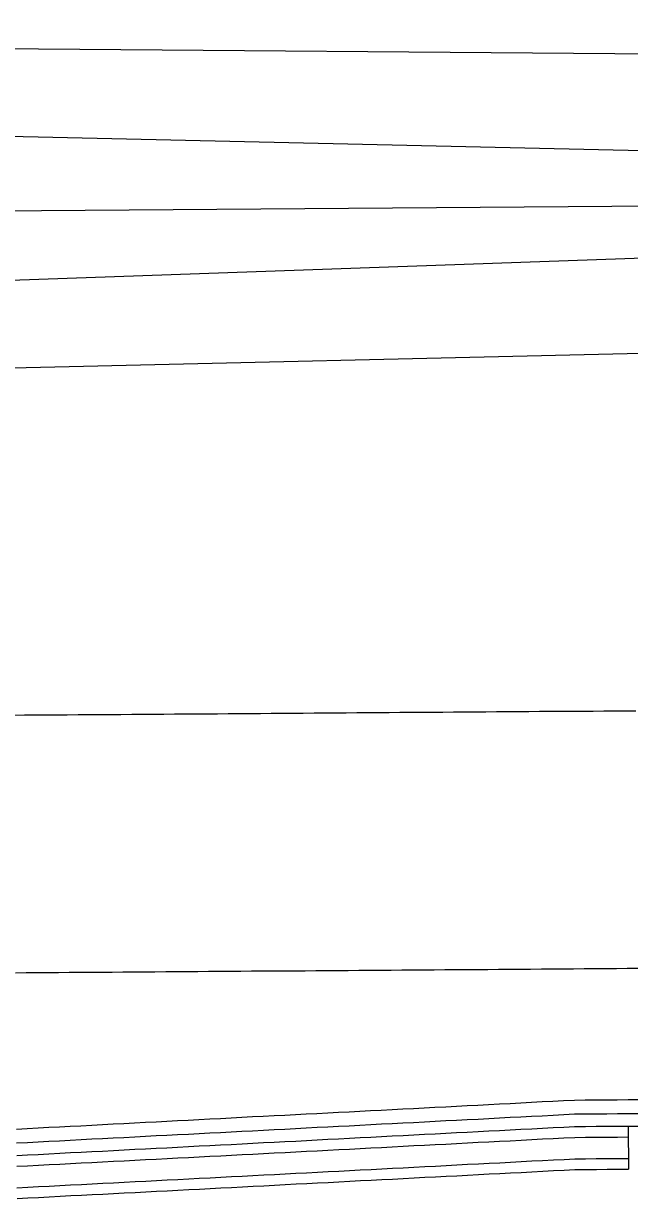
# Model space of a CAD drawing. Extents: x 2145147 to 2158018, y 137519 to 148068.
# Drawn here: x 2152943.2 to 2152999.6, y 142822.7 to 142932.2 of the extents above; entities that cross this region are included whole.
import ezdxf

# ---------------------------------------------------------------- set-up
doc = ezdxf.new("R2010")
doc.units = 0
doc.layers.add('EX_Align_1', color=7, linetype='Continuous')
doc.layers.add('PR_Phasing_Pavement_1', color=7, linetype='Continuous')

msp = doc.modelspace()

# ---------------------------------------------------------------- linework, layer by layer
at = {"layer": 'EX_Align_1'}
msp.add_line((2152518.52, 142911.7), (2153053.89, 142915.53), dxfattribs=at)
at = {"layer": 'PR_Phasing_Pavement_1'}
for p, q in [((2153203.81, 142927.6), (2152659.91, 142932.16)), ((2153173.97, 142905.39), (2152630.19, 142892.9)), ((2152999.51, 142829.44), (2152999.54, 142825.43))]:
    msp.add_line(p, q, dxfattribs=at)
for points in [[(2153103.98, 142915.89), (2153103.96, 142917.97), (2152659.94, 142928.01)], [(2153103.96, 142915.89), (2153103.98, 142913.92), (2152630.16, 142897.21)], [(2152942.24, 142867.73), (2152943.24, 142867.74), (2152944.24, 142867.74), (2152945.24, 142867.75), (2152946.24, 142867.76), (2152947.24, 142867.76), (2152948.24, 142867.77), (2152949.24, 142867.78), (2152950.24, 142867.79), (2152951.24, 142867.79), (2152952.24, 142867.8), (2152953.24, 142867.81), (2152954.24, 142867.81), (2152955.24, 142867.82), (2152956.24, 142867.83), (2152957.24, 142867.84), (2152958.24, 142867.84), (2152959.24, 142867.85), (2152960.24, 142867.86), (2152961.24, 142867.86), (2152962.24, 142867.87), (2152963.24, 142867.88), (2152964.23, 142867.89), (2152965.23, 142867.89), (2152966.23, 142867.9), (2152967.23, 142867.91), (2152968.23, 142867.91), (2152969.23, 142867.92), (2152970.23, 142867.93), (2152971.23, 142867.94), (2152972.23, 142867.94), (2152973.23, 142867.95), (2152974.23, 142867.96), (2152975.23, 142867.96), (2152976.23, 142867.97), (2152977.23, 142867.98), (2152978.23, 142867.99), (2152979.23, 142867.99), (2152980.23, 142868), (2152981.23, 142868.01), (2152982.23, 142868.01), (2152983.23, 142868.02), (2152984.23, 142868.03), (2152985.23, 142868.04), (2152986.23, 142868.04), (2152987.23, 142868.05), (2152988.23, 142868.06), (2152989.23, 142868.06), (2152990.23, 142868.07), (2152991.23, 142868.08), (2152992.23, 142868.09), (2152993.23, 142868.09), (2152994.23, 142868.1), (2152995.23, 142868.11), (2152996.23, 142868.11), (2152997.23, 142868.12), (2152998.23, 142868.13), (2152999.23, 142868.14), (2153000.23, 142868.14)], [(2152942.41, 142843.73), (2152943.41, 142843.74), (2152944.41, 142843.74), (2152945.41, 142843.75), (2152946.41, 142843.76), (2152947.41, 142843.77), (2152948.41, 142843.77), (2152949.41, 142843.78), (2152950.41, 142843.79), (2152951.41, 142843.79), (2152952.41, 142843.8), (2152953.41, 142843.81), (2152954.41, 142843.82), (2152955.41, 142843.82), (2152956.41, 142843.83), (2152957.41, 142843.84), (2152958.41, 142843.84), (2152959.41, 142843.85), (2152960.41, 142843.86), (2152961.41, 142843.86), (2152962.41, 142843.87), (2152963.41, 142843.88), (2152964.41, 142843.89), (2152965.41, 142843.89), (2152966.41, 142843.9), (2152967.41, 142843.91), (2152968.41, 142843.91), (2152969.41, 142843.92), (2152970.41, 142843.93), (2152971.41, 142843.94), (2152972.41, 142843.94), (2152973.41, 142843.95), (2152974.41, 142843.96), (2152975.41, 142843.96), (2152976.41, 142843.97), (2152977.41, 142843.98), (2152978.41, 142843.99), (2152979.41, 142843.99), (2152980.41, 142844), (2152981.41, 142844.01), (2152982.41, 142844.02), (2152983.41, 142844.02), (2152984.41, 142844.03), (2152985.41, 142844.04), (2152986.41, 142844.04), (2152987.41, 142844.05), (2152988.41, 142844.06), (2152989.41, 142844.07), (2152990.41, 142844.07), (2152991.41, 142844.08), (2152992.41, 142844.09), (2152993.41, 142844.09), (2152994.41, 142844.1), (2152995.41, 142844.11), (2152996.41, 142844.11), (2152997.41, 142844.12), (2152998.41, 142844.13), (2152999.41, 142844.14), (2153000.41, 142844.14)], [(2152942.51, 142829.17), (2152943.51, 142829.23), (2152944.51, 142829.28), (2152945.51, 142829.33), (2152946.51, 142829.38), (2152947.51, 142829.43), (2152948.51, 142829.48), (2152949.51, 142829.54), (2152950.51, 142829.59), (2152951.51, 142829.64), (2152952.51, 142829.69), (2152953.51, 142829.74), (2152954.51, 142829.8), (2152955.51, 142829.85), (2152956.51, 142829.9), (2152957.51, 142829.95), (2152958.51, 142830), (2152959.51, 142830.06), (2152960.51, 142830.11), (2152961.51, 142830.16), (2152962.5, 142830.21), (2152963.5, 142830.26), (2152964.5, 142830.32), (2152965.5, 142830.37), (2152966.5, 142830.42), (2152967.5, 142830.47), (2152968.5, 142830.52), (2152969.5, 142830.57), (2152970.5, 142830.63), (2152971.5, 142830.68), (2152972.5, 142830.73), (2152973.5, 142830.78), (2152974.5, 142830.83), (2152975.5, 142830.89), (2152976.5, 142830.94), (2152977.5, 142830.99), (2152978.5, 142831.04), (2152979.5, 142831.09), (2152980.5, 142831.14), (2152981.5, 142831.2), (2152982.5, 142831.25), (2152983.5, 142831.3), (2152984.5, 142831.35), (2152985.5, 142831.4), (2152986.5, 142831.46), (2152987.5, 142831.51), (2152988.5, 142831.56), (2152989.5, 142831.61), (2152990.5, 142831.66), (2152991.49, 142831.72), (2152992.49, 142831.77), (2152993.49, 142831.82), (2152994.49, 142831.87), (2152995.49, 142831.88), (2152996.49, 142831.89), (2152997.49, 142831.89), (2152998.49, 142831.9), (2152999.49, 142831.91), (2153000.49, 142831.91)], [(2152942.52, 142827.87), (2152943.52, 142827.92), (2152944.52, 142827.98), (2152945.52, 142828.03), (2152946.52, 142828.08), (2152947.52, 142828.13), (2152948.52, 142828.18), (2152949.52, 142828.24), (2152950.52, 142828.29), (2152951.52, 142828.34), (2152952.52, 142828.39), (2152953.52, 142828.44), (2152954.52, 142828.5), (2152955.52, 142828.55), (2152956.52, 142828.6), (2152957.52, 142828.65), (2152958.52, 142828.7), (2152959.52, 142828.76), (2152960.51, 142828.81), (2152961.51, 142828.86), (2152962.51, 142828.91), (2152963.51, 142828.96), (2152964.51, 142829.01), (2152965.51, 142829.07), (2152966.51, 142829.12), (2152967.51, 142829.17), (2152968.51, 142829.22), (2152969.51, 142829.27), (2152970.51, 142829.33), (2152971.51, 142829.38), (2152972.51, 142829.43), (2152973.51, 142829.48), (2152974.51, 142829.53), (2152975.51, 142829.58), (2152976.51, 142829.64), (2152977.51, 142829.69), (2152978.51, 142829.74), (2152979.51, 142829.79), (2152980.51, 142829.85), (2152981.51, 142829.9), (2152982.51, 142829.95), (2152983.51, 142830), (2152984.51, 142830.05), (2152985.51, 142830.1), (2152986.51, 142830.16), (2152987.51, 142830.21), (2152988.51, 142830.26), (2152989.5, 142830.31), (2152990.5, 142830.36), (2152991.5, 142830.41), (2152992.5, 142830.47), (2152993.5, 142830.52), (2152994.5, 142830.57), (2152995.5, 142830.58), (2152996.5, 142830.58), (2152997.5, 142830.59), (2152998.5, 142830.6), (2152999.5, 142830.61), (2153000.5, 142830.61)], [(2152942.53, 142826.71), (2152943.53, 142826.76), (2152944.53, 142826.81), (2152945.53, 142826.86), (2152946.53, 142826.91), (2152947.53, 142826.97), (2152948.53, 142827.02), (2152949.53, 142827.07), (2152950.53, 142827.12), (2152951.53, 142827.17), (2152952.53, 142827.22), (2152953.53, 142827.28), (2152954.53, 142827.33), (2152955.52, 142827.38), (2152956.52, 142827.43), (2152957.52, 142827.48), (2152958.52, 142827.54), (2152959.52, 142827.59), (2152960.52, 142827.64), (2152961.52, 142827.69), (2152962.52, 142827.74), (2152963.52, 142827.8), (2152964.52, 142827.85), (2152965.52, 142827.9), (2152966.52, 142827.95), (2152967.52, 142828), (2152968.52, 142828.05), (2152969.52, 142828.11), (2152970.52, 142828.16), (2152971.52, 142828.21), (2152972.52, 142828.26), (2152973.52, 142828.32), (2152974.52, 142828.37), (2152975.52, 142828.42), (2152976.52, 142828.47), (2152977.52, 142828.52), (2152978.52, 142828.57), (2152979.52, 142828.63), (2152980.52, 142828.68), (2152981.52, 142828.73), (2152982.52, 142828.78), (2152983.52, 142828.83), (2152984.51, 142828.89), (2152985.51, 142828.94), (2152986.51, 142828.99), (2152987.51, 142829.04), (2152988.51, 142829.09), (2152989.51, 142829.14), (2152990.51, 142829.2), (2152991.51, 142829.25), (2152992.51, 142829.3), (2152993.51, 142829.35), (2152994.51, 142829.4), (2152995.51, 142829.41), (2152996.51, 142829.42), (2152997.51, 142829.43), (2152998.51, 142829.43), (2152999.51, 142829.44), (2153000.51, 142829.45)], [(2152942.53, 142826.71), (2152943.53, 142826.76), (2152944.53, 142826.81), (2152945.53, 142826.86), (2152946.53, 142826.91), (2152947.53, 142826.97), (2152948.53, 142827.02), (2152949.53, 142827.07), (2152950.53, 142827.12), (2152951.53, 142827.17), (2152952.53, 142827.22), (2152953.53, 142827.28), (2152954.53, 142827.33), (2152955.52, 142827.38), (2152956.52, 142827.43), (2152957.52, 142827.48), (2152958.52, 142827.54), (2152959.52, 142827.59), (2152960.52, 142827.64), (2152961.52, 142827.69), (2152962.52, 142827.74), (2152963.52, 142827.8), (2152964.52, 142827.85), (2152965.52, 142827.9), (2152966.52, 142827.95), (2152967.52, 142828), (2152968.52, 142828.05), (2152969.52, 142828.11), (2152970.52, 142828.16), (2152971.52, 142828.21), (2152972.52, 142828.26), (2152973.52, 142828.32), (2152974.52, 142828.37), (2152975.52, 142828.42), (2152976.52, 142828.47), (2152977.52, 142828.52), (2152978.52, 142828.57), (2152979.52, 142828.63), (2152980.52, 142828.68), (2152981.52, 142828.73), (2152982.52, 142828.78), (2152983.52, 142828.83), (2152984.51, 142828.89), (2152985.51, 142828.94), (2152986.51, 142828.99), (2152987.51, 142829.04), (2152988.51, 142829.09), (2152989.51, 142829.14), (2152990.51, 142829.2), (2152991.51, 142829.25), (2152992.51, 142829.3), (2152993.51, 142829.35), (2152994.51, 142829.4), (2152995.51, 142829.41), (2152996.51, 142829.42), (2152997.51, 142829.43), (2152998.51, 142829.43), (2152999.51, 142829.44), (2153000.51, 142829.45)], [(2152942.54, 142825.7), (2152943.54, 142825.75), (2152944.54, 142825.8), (2152945.54, 142825.85), (2152946.54, 142825.9), (2152947.53, 142825.96), (2152948.53, 142826.01), (2152949.53, 142826.06), (2152950.53, 142826.11), (2152951.53, 142826.16), (2152952.53, 142826.21), (2152953.53, 142826.27), (2152954.53, 142826.32), (2152955.53, 142826.37), (2152956.53, 142826.42), (2152957.53, 142826.47), (2152958.53, 142826.53), (2152959.53, 142826.58), (2152960.53, 142826.63), (2152961.53, 142826.68), (2152962.53, 142826.73), (2152963.53, 142826.79), (2152964.53, 142826.84), (2152965.53, 142826.89), (2152966.53, 142826.94), (2152967.53, 142826.99), (2152968.53, 142827.05), (2152969.53, 142827.1), (2152970.53, 142827.15), (2152971.53, 142827.2), (2152972.53, 142827.25), (2152973.53, 142827.3), (2152974.53, 142827.36), (2152975.53, 142827.41), (2152976.52, 142827.46), (2152977.52, 142827.51), (2152978.52, 142827.56), (2152979.52, 142827.62), (2152980.52, 142827.67), (2152981.52, 142827.72), (2152982.52, 142827.77), (2152983.52, 142827.82), (2152984.52, 142827.88), (2152985.52, 142827.93), (2152986.52, 142827.98), (2152987.52, 142828.03), (2152988.52, 142828.08), (2152989.52, 142828.13), (2152990.52, 142828.19), (2152991.52, 142828.24), (2152992.52, 142828.29), (2152993.52, 142828.34), (2152994.52, 142828.39), (2152995.52, 142828.4), (2152996.52, 142828.41), (2152997.52, 142828.42), (2152998.52, 142828.42), (2152999.52, 142828.43)], [(2152942.55, 142823.7), (2152943.55, 142823.75), (2152944.55, 142823.8), (2152945.55, 142823.85), (2152946.55, 142823.9), (2152947.55, 142823.96), (2152948.55, 142824.01), (2152949.55, 142824.06), (2152950.55, 142824.11), (2152951.55, 142824.16), (2152952.55, 142824.21), (2152953.55, 142824.27), (2152954.55, 142824.32), (2152955.55, 142824.37), (2152956.55, 142824.42), (2152957.55, 142824.47), (2152958.55, 142824.53), (2152959.54, 142824.58), (2152960.54, 142824.63), (2152961.54, 142824.68), (2152962.54, 142824.73), (2152963.54, 142824.79), (2152964.54, 142824.84), (2152965.54, 142824.89), (2152966.54, 142824.94), (2152967.54, 142824.99), (2152968.54, 142825.05), (2152969.54, 142825.1), (2152970.54, 142825.15), (2152971.54, 142825.2), (2152972.54, 142825.25), (2152973.54, 142825.3), (2152974.54, 142825.36), (2152975.54, 142825.41), (2152976.54, 142825.46), (2152977.54, 142825.51), (2152978.54, 142825.56), (2152979.54, 142825.62), (2152980.54, 142825.67), (2152981.54, 142825.72), (2152982.54, 142825.77), (2152983.54, 142825.82), (2152984.54, 142825.88), (2152985.54, 142825.93), (2152986.54, 142825.98), (2152987.54, 142826.03), (2152988.53, 142826.08), (2152989.53, 142826.13), (2152990.53, 142826.19), (2152991.53, 142826.24), (2152992.53, 142826.29), (2152993.53, 142826.34), (2152994.53, 142826.39), (2152995.53, 142826.4), (2152996.53, 142826.41), (2152997.53, 142826.42), (2152998.53, 142826.42), (2152999.53, 142826.43)], [(2152942.56, 142822.7), (2152943.56, 142822.75), (2152944.56, 142822.8), (2152945.56, 142822.85), (2152946.56, 142822.9), (2152947.56, 142822.96), (2152948.56, 142823.01), (2152949.56, 142823.06), (2152950.56, 142823.11), (2152951.55, 142823.16), (2152952.55, 142823.21), (2152953.55, 142823.27), (2152954.55, 142823.32), (2152955.55, 142823.37), (2152956.55, 142823.42), (2152957.55, 142823.47), (2152958.55, 142823.53), (2152959.55, 142823.58), (2152960.55, 142823.63), (2152961.55, 142823.68), (2152962.55, 142823.73), (2152963.55, 142823.79), (2152964.55, 142823.84), (2152965.55, 142823.89), (2152966.55, 142823.94), (2152967.55, 142823.99), (2152968.55, 142824.05), (2152969.55, 142824.1), (2152970.55, 142824.15), (2152971.55, 142824.2), (2152972.55, 142824.25), (2152973.55, 142824.3), (2152974.55, 142824.36), (2152975.55, 142824.41), (2152976.55, 142824.46), (2152977.55, 142824.51), (2152978.55, 142824.56), (2152979.55, 142824.62), (2152980.54, 142824.67), (2152981.54, 142824.72), (2152982.54, 142824.77), (2152983.54, 142824.82), (2152984.54, 142824.88), (2152985.54, 142824.93), (2152986.54, 142824.98), (2152987.54, 142825.03), (2152988.54, 142825.08), (2152989.54, 142825.13), (2152990.54, 142825.19), (2152991.54, 142825.24), (2152992.54, 142825.29), (2152993.54, 142825.34), (2152994.54, 142825.39), (2152995.54, 142825.4), (2152996.54, 142825.41), (2152997.54, 142825.42), (2152998.54, 142825.42), (2152999.54, 142825.43)]]:
    msp.add_lwpolyline(points, dxfattribs=at)

doc.saveas('drawing.dxf')
